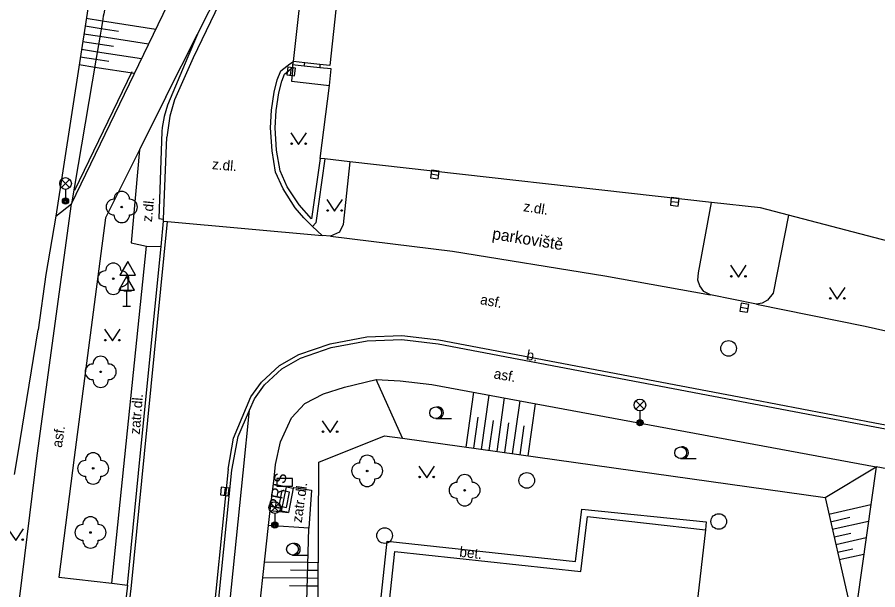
# Model space of a CAD drawing. Extents: x -595546 to -593986, y -1160845 to -1159202.
# Drawn here: x -594304.9 to -594249.8, y -1159449.9 to -1159413.3 of the extents above; entities that cross this region are included whole.
import ezdxf

# ---------------------------------------------------------------- set-up
doc = ezdxf.new("R2010")
doc.units = 0
for name, color, linetype in [('Level 22', 7, 'Continuous'), ('Level 24', 7, 'Continuous'), ('Level 27', 7, 'Continuous'), ('Level 33', 7, 'Continuous'), ('Level 34', 7, 'Continuous'), ('Level 36', 7, 'Continuous'), ('silnoproud - povrch.  znaky a  RIS  skut. velikost', 7, 'Continuous'), ('Specificka linie pasportu komunikaci', 7, 'Continuous'), ('TM - budovy zdene_ betonove - VP', 7, 'Continuous'), ('TM - chodniky - VP', 7, 'Continuous'), ('TM - dolni hrana svahu', 7, 'Continuous'), ('TM - horni hrana svahu', 7, 'Continuous'), ('TM - hranice souvisleho porostu (skupiny stromu_ kere)', 7, 'Continuous'), ('TM - komunikace - VP', 7, 'Continuous'), ('TM - plot drateny_ kovovy - VP', 7, 'Continuous'), ('TM - popis objektu', 7, 'Continuous'), ('TM - popis povrchu', 7, 'Continuous'), ('TM - poznamka', 7, 'Continuous'), ('TM - rozhrani mezi zpev. plochami mezi sebou - VP', 7, 'Continuous'), ('TM - rozhrani ploch obecne - VP', 7, 'Continuous'), ('TM - srafovani', 7, 'Continuous'), ('TM - vjezd na pozemek', 7, 'Continuous'), ('TM - zabradli - VP', 7, 'Continuous')]:
    doc.layers.add(name, color=color, linetype=linetype)

msp = doc.modelspace()

# ---------------------------------------------------------------- linework, layer by layer
at = {"layer": 'Level 22'}
for centre in [(-594298.19, -1159425.44), (-594298.73, -1159430.03), (-594299.54, -1159435.99), (-594300.02, -1159442.17), (-594282.48, -1159442.33), (-594276.24, -1159443.57), (-594300.19, -1159446.27)]:
    msp.add_circle(centre, 0.05, dxfattribs=at)
for centre, start, end in [((-594298.19, -1159424.94), 0, 180), ((-594298.69, -1159425.44), 90, 270), ((-594297.69, -1159425.44), 270, 90), ((-594298.19, -1159425.94), 180, 0), ((-594298.73, -1159429.53), 0, 180), ((-594299.23, -1159430.03), 90, 270), ((-594298.23, -1159430.03), 270, 90), ((-594298.73, -1159430.53), 180, 0), ((-594299.54, -1159435.49), 0, 180), ((-594300.04, -1159435.99), 90, 270), ((-594299.04, -1159435.99), 270, 90), ((-594299.54, -1159436.49), 180, 0), ((-594300.02, -1159441.67), 0, 180), ((-594282.48, -1159441.83), 0, 180), ((-594300.52, -1159442.17), 90, 270), ((-594299.52, -1159442.17), 270, 90), ((-594282.98, -1159442.33), 90, 270), ((-594281.98, -1159442.33), 270, 90), ((-594276.24, -1159443.07), 0, 180), ((-594300.02, -1159442.67), 180, 0), ((-594282.48, -1159442.83), 180, 0), ((-594276.74, -1159443.57), 90, 270), ((-594275.74, -1159443.57), 270, 90), ((-594276.24, -1159444.07), 180, 0), ((-594300.19, -1159445.77), 0, 180), ((-594300.69, -1159446.27), 90, 270), ((-594299.69, -1159446.27), 270, 90), ((-594300.19, -1159446.77), 180, 0)]:
    msp.add_arc(centre, 0.5, start, end, dxfattribs=at)
at = {"layer": 'Level 24'}
for points in [[(-594288.267, -1159443.308), (-594287.267, -1159443.308), (-594287.267, -1159442.808), (-594288.267, -1159442.808)], [(-594287.947, -1159443.584), (-594288.144, -1159444.564), (-594287.654, -1159444.663), (-594287.457, -1159443.682)]]:
    msp.add_lwpolyline(points, close=True, dxfattribs=at)
at = {"layer": 'Level 27'}
for p, q in [((-594287.381, -1159417.008), (-594287.319, -1159416.512)), ((-594278.398, -1159423.325), (-594277.902, -1159423.395)), ((-594263.038, -1159425.081), (-594262.542, -1159425.139)), ((-594258.587, -1159431.849), (-594258.093, -1159431.931)), ((-594291.573, -1159443.401), (-594291.627, -1159443.899))]:
    msp.add_line(p, q, dxfattribs=at)
for points in [[(-594287.133, -1159417.039), (-594287.071, -1159416.543), (-594287.567, -1159416.481), (-594287.629, -1159416.977)], [(-594278.432, -1159423.573), (-594277.937, -1159423.642), (-594277.868, -1159423.147), (-594278.363, -1159423.078)], [(-594263.067, -1159425.329), (-594262.571, -1159425.387), (-594262.513, -1159424.891), (-594263.009, -1159424.833)], [(-594258.628, -1159432.096), (-594258.134, -1159432.178), (-594258.052, -1159431.684), (-594258.546, -1159431.602)], [(-594291.821, -1159443.374), (-594291.876, -1159443.871), (-594291.379, -1159443.926), (-594291.324, -1159443.429)]]:
    msp.add_lwpolyline(points, close=True, dxfattribs=at)
for centre in [(-594259.34, -1159434.49), (-594272.26, -1159442.94), (-594259.97, -1159445.57), (-594281.36, -1159446.47)]:
    msp.add_circle(centre, 0.5, dxfattribs=at)
at = {"layer": 'Level 33'}
for p, q in [((-594302.055, -1159424.2), (-594301.525, -1159423.67)), ((-594302.055, -1159423.67), (-594301.525, -1159424.2)), ((-594301.79, -1159424.31), (-594301.79, -1159425.06)), ((-594265.285, -1159438.38), (-594264.755, -1159437.85)), ((-594265.285, -1159437.85), (-594264.755, -1159438.38)), ((-594265.02, -1159438.49), (-594265.02, -1159439.24)), ((-594288.655, -1159444.94), (-594288.125, -1159444.41)), ((-594288.655, -1159444.41), (-594288.125, -1159444.94)), ((-594288.39, -1159445.05), (-594288.39, -1159445.8))]:
    msp.add_line(p, q, dxfattribs=at)
for centre, radius in [((-594301.79, -1159423.935), 0.375), ((-594301.79, -1159425.06), 0.2), ((-594301.79, -1159425.06), 0.145), ((-594301.79, -1159425.06), 0.0876), ((-594265.02, -1159438.115), 0.375), ((-594265.02, -1159439.24), 0.2), ((-594265.02, -1159439.24), 0.145), ((-594265.02, -1159439.24), 0.0876), ((-594288.39, -1159444.675), 0.375), ((-594288.39, -1159445.8), 0.2), ((-594288.39, -1159445.8), 0.145), ((-594288.39, -1159445.8), 0.0876)]:
    msp.add_circle(centre, radius, dxfattribs=at)
at = {"layer": 'Level 34'}
for p, q in [((-594297.81, -1159429.792), (-594297.81, -1159430.81)), ((-594298.06, -1159430.81), (-594297.56, -1159430.81)), ((-594297.88, -1159430.762), (-594297.88, -1159431.78)), ((-594298.13, -1159431.78), (-594297.63, -1159431.78))]:
    msp.add_line(p, q, dxfattribs=at)
for points in [[(-594298.31, -1159429.792), (-594297.31, -1159429.792), (-594297.81, -1159428.926)], [(-594298.38, -1159430.762), (-594297.38, -1159430.762), (-594297.88, -1159429.896)]]:
    msp.add_lwpolyline(points, close=True, dxfattribs=at)
at = {"layer": 'Level 36'}
for p, q in [((-594278.09, -1159438.985), (-594277.09, -1159438.985)), ((-594262.41, -1159441.545), (-594261.41, -1159441.545)), ((-594287.26, -1159447.715), (-594286.26, -1159447.715))]:
    msp.add_line(p, q, dxfattribs=at)
for points in [[(-594287.37, -1159420.69), (-594286.87, -1159421.44), (-594286.37, -1159420.69)], [(-594285.06, -1159424.96), (-594284.56, -1159425.71), (-594284.06, -1159424.96)], [(-594259.21, -1159429.17), (-594258.71, -1159429.92), (-594258.21, -1159429.17)], [(-594252.88, -1159430.59), (-594252.38, -1159431.34), (-594251.88, -1159430.59)], [(-594299.29, -1159433.26), (-594298.79, -1159434.01), (-594298.29, -1159433.26)], [(-594285.35, -1159439.12), (-594284.85, -1159439.87), (-594284.35, -1159439.12)], [(-594279.17, -1159442.02), (-594278.67, -1159442.77), (-594278.17, -1159442.02)], [(-594305.48, -1159446.03), (-594304.98, -1159446.78), (-594304.48, -1159446.03)]]:
    msp.add_lwpolyline(points, dxfattribs=at)
for centre, radius in [((-594287.32, -1159421.39), 0.05), ((-594286.421, -1159421.39), 0.05), ((-594285.01, -1159425.66), 0.05), ((-594284.111, -1159425.66), 0.05), ((-594259.16, -1159429.87), 0.05), ((-594258.261, -1159429.87), 0.05), ((-594252.83, -1159431.29), 0.05), ((-594251.931, -1159431.29), 0.05), ((-594299.24, -1159433.96), 0.05), ((-594298.341, -1159433.96), 0.05), ((-594278.09, -1159438.61), 0.375), ((-594285.3, -1159439.82), 0.05), ((-594284.401, -1159439.82), 0.05), ((-594262.41, -1159441.17), 0.375), ((-594279.12, -1159442.72), 0.05), ((-594278.221, -1159442.72), 0.05), ((-594304.531, -1159446.73), 0.05), ((-594287.26, -1159447.34), 0.375)]:
    msp.add_circle(centre, radius, dxfattribs=at)
for centre in [(-594277.965, -1159438.61), (-594262.285, -1159441.17), (-594287.135, -1159447.34)]:
    msp.add_arc(centre, 0.375, 260.4059, 99.5941, dxfattribs=at)
at = {"layer": 'silnoproud - povrch.  znaky a  RIS  skut. velikost'}
for points in [[(-594287.52, -1159445), (-594287.96, -1159444.91), (-594287.65, -1159443.35)], [(-594287.65, -1159443.35), (-594287.21, -1159443.44)], [(-594287.21, -1159443.44), (-594287.52, -1159445)]]:
    msp.add_lwpolyline(points, dxfattribs=at)
at = {"layer": 'Specificka linie pasportu komunikaci'}
for points in [[(-594298.47, -1159402.22), (-594298.17, -1159403.11), (-594298.51, -1159408.18), (-594299.01, -1159411.11), (-594299.09, -1159411.6), (-594299.18, -1159412.09), (-594299.26, -1159412.59), (-594299.34, -1159413.08), (-594299.37, -1159413.23), (-594299.43, -1159413.57), (-594299.51, -1159414.06), (-594299.6, -1159414.56), (-594299.68, -1159415.05), (-594299.76, -1159415.54), (-594299.85, -1159416.04), (-594301.22, -1159424.11)], [(-594284.86, -1159410.55), (-594284.26, -1159410.62), (-594284.87, -1159416.38), (-594285.5, -1159416.31)], [(-594293.35, -1159414.38), (-594293.96, -1159415.83), (-594295.27, -1159418.93), (-594295.48, -1159419.64), (-594295.6, -1159420.36), (-594295.63, -1159420.6), (-594295.81, -1159426.17), (-594295.51, -1159426.22)], [(-594286.48, -1159416.21), (-594287.2, -1159416.13)], [(-594287.24, -1159416.49), (-594287.23, -1159416.34)], [(-594286.51, -1159416.42), (-594286.48, -1159416.21)], [(-594285.5, -1159416.31), (-594286.48, -1159416.21)], [(-594285.5, -1159416.31), (-594285.52, -1159416.52)], [(-594301.22, -1159424.11), (-594301.41, -1159425.23)], [(-594253.16, -1159444.04), (-594249.89, -1159442.06)], [(-594247.4, -1159442.53), (-594249.89, -1159442.06)]]:
    msp.add_lwpolyline(points, dxfattribs=at)
at = {"layer": 'TM - budovy zdene_ betonove - VP'}
for points in [[(-594287.2, -1159416.13), (-594286.55, -1159410.34)], [(-594287.23, -1159416.34), (-594287.2, -1159416.13)], [(-594287.08, -1159416.36), (-594287.23, -1159416.34)], [(-594286.51, -1159416.42), (-594287.08, -1159416.36)], [(-594285.52, -1159416.52), (-594286.51, -1159416.42)], [(-594284.78, -1159416.6), (-594285.52, -1159416.52)], [(-594284.88, -1159417.67), (-594284.78, -1159416.6)], [(-594285.49, -1159422.33), (-594284.88, -1159417.67)], [(-594285.19, -1159422.36), (-594285.49, -1159422.33)], [(-594283.58, -1159422.54), (-594285.19, -1159422.36)], [(-594260.44, -1159425.14), (-594283.58, -1159422.54)], [(-594257.29, -1159425.49), (-594260.44, -1159425.14)], [(-594255.51, -1159425.96), (-594257.29, -1159425.49)], [(-594228.83, -1159432.93), (-594255.51, -1159425.96)], [(-594268.81, -1159448.77), (-594268.38, -1159445.24)], [(-594268.38, -1159445.24), (-594260.83, -1159446.1)], [(-594260.83, -1159446.1), (-594261.38, -1159450.92)], [(-594281.52, -1159455.04), (-594280.71, -1159447.49)], [(-594280.71, -1159447.49), (-594268.81, -1159448.77)]]:
    msp.add_lwpolyline(points, dxfattribs=at)
at = {"layer": 'TM - chodniky - VP'}
for points in [[(-594301.41, -1159425.23), (-594293.38, -1159408.62), (-594292.86, -1159406.43)], [(-594293.35, -1159414.38), (-594291.87, -1159411.46)], [(-594295.37, -1159418.38), (-594293.35, -1159414.38)], [(-594295.37, -1159418.38), (-594297.06, -1159421.78)], [(-594297.06, -1159421.78), (-594299.24, -1159426.14), (-594301.23, -1159441.48)], [(-594303.6, -1159441.35), (-594301.41, -1159425.23)], [(-594288.34, -1159441.93), (-594288.02, -1159440.48), (-594287.33, -1159438.93), (-594286.47, -1159438.02), (-594285.27, -1159437.4), (-594283.92, -1159436.97), (-594281.91, -1159436.49)], [(-594281.91, -1159436.49), (-594280.37, -1159436.57), (-594278.34, -1159436.8)], [(-594278.34, -1159436.8), (-594249.89, -1159442.06)], [(-594315.28, -1159537.49), (-594314.91, -1159534.35), (-594312.79, -1159517.49), (-594310.56, -1159498.42), (-594307.45, -1159472.4), (-594303.6, -1159441.35)], [(-594301.23, -1159441.48), (-594302.22, -1159449.13), (-594298.83, -1159449.52)], [(-594288.44, -1159442.8), (-594288.34, -1159441.93)], [(-594249.89, -1159442.06), (-594251.11, -1159450.67), (-594251.32, -1159452.12)], [(-594288.69, -1159444.86), (-594288.44, -1159442.8)], [(-594288.79, -1159445.83), (-594288.69, -1159444.86)], [(-594289.63, -1159453.47), (-594288.79, -1159445.83)], [(-594298.83, -1159449.52), (-594297.82, -1159449.64)]]:
    msp.add_lwpolyline(points, dxfattribs=at)
at = {"layer": 'TM - dolni hrana svahu'}
msp.add_lwpolyline([(-594302.42, -1159426.02), (-594301.41, -1159425.23)], dxfattribs=at)
at = {"layer": 'TM - horni hrana svahu'}
for points in [[(-594285.64, -1159454.69), (-594285.58, -1159441.78), (-594281.38, -1159440.08), (-594280.22, -1159440.24)], [(-594280.22, -1159440.24), (-594253.16, -1159444.04)], [(-594253.16, -1159444.04), (-594251.65, -1159450.69), (-594251.32, -1159452.12)]]:
    msp.add_lwpolyline(points, dxfattribs=at)
at = {"layer": 'TM - hranice souvisleho porostu (skupiny stromu_ kere)'}
for points in [[(-594280.22, -1159440.24), (-594281.91, -1159436.49)], [(-594286.43, -1159453.82), (-594286.21, -1159445.99)]]:
    msp.add_lwpolyline(points, dxfattribs=at)
at = {"layer": 'TM - komunikace - VP'}
for points in [[(-594286.53, -1159410.14), (-594288.56, -1159409.95), (-594289.39, -1159410.02), (-594290.12, -1159410.27), (-594290.67, -1159410.6), (-594291.26, -1159411.16), (-594291.68, -1159411.83), (-594293.62, -1159415.89), (-594294.81, -1159418.58), (-594295.11, -1159419.62), (-594295.31, -1159420.97)], [(-594285.98, -1159426.68), (-594286.53, -1159426.14), (-594287.08, -1159425.49), (-594287.86, -1159424.28), (-594288.35, -1159423.21), (-594288.57, -1159421.85), (-594288.66, -1159420.37), (-594288.6, -1159419.23), (-594288.43, -1159418.08), (-594288.24, -1159417.29), (-594288.01, -1159416.72), (-594287.44, -1159416.27), (-594287.2, -1159416.13)], [(-594295.51, -1159426.22), (-594295.31, -1159420.97)], [(-594283.58, -1159422.54), (-594284.01, -1159426.55), (-594284.25, -1159427.04), (-594284.82, -1159427.31)], [(-594260.5, -1159431.07), (-594260.92, -1159430.85), (-594261.18, -1159430.49), (-594261.3, -1159430.12), (-594261.27, -1159429.66), (-594260.44, -1159425.14)], [(-594255.51, -1159425.96), (-594256.49, -1159430.96), (-594256.85, -1159431.4), (-594257.19, -1159431.59), (-594257.56, -1159431.65)], [(-594295.67, -1159427.96), (-594295.51, -1159426.35)], [(-594295.51, -1159426.35), (-594295.51, -1159426.3), (-594295.51, -1159426.22)], [(-594285.37, -1159427.26), (-594285.98, -1159426.68)], [(-594284.82, -1159427.31), (-594285.37, -1159427.26)], [(-594296.98, -1159441.18), (-594295.67, -1159427.96)], [(-594257.56, -1159431.65), (-594260.5, -1159431.07)], [(-594290.01, -1159438.44), (-594289.7, -1159437.71), (-594289.06, -1159436.82), (-594287.95, -1159435.8), (-594286.75, -1159435.11), (-594284.79, -1159434.44), (-594282.48, -1159434), (-594280.27, -1159433.92), (-594277.94, -1159434.19), (-594249.97, -1159439.5)], [(-594290.73, -1159440.13), (-594290.01, -1159438.44)], [(-594249.97, -1159439.5), (-594244.6, -1159440.52)], [(-594291.14, -1159442.29), (-594290.73, -1159440.13)], [(-594297.82, -1159449.64), (-594296.98, -1159441.18)], [(-594292.31, -1159453.86), (-594291.14, -1159442.29)], [(-594297.82, -1159449.64), (-594298.09, -1159452.06)]]:
    msp.add_lwpolyline(points, dxfattribs=at)
at = {"layer": 'TM - plot drateny_ kovovy - VP'}
for points in [[(-594298.9, -1159403.2), (-594302.42, -1159426.02)], [(-594302.42, -1159426.02), (-594303.05, -1159429.75)], [(-594304.85, -1159441.31), (-594303.54, -1159433.3)], [(-594305.05, -1159442.55), (-594304.85, -1159441.31)]]:
    msp.add_lwpolyline(points, dxfattribs=at)
at = {"layer": 'TM - rozhrani mezi zpev. plochami mezi sebou - VP'}
for points in [[(-594290.42, -1159442.45), (-594290.01, -1159438.44)], [(-594291.59, -1159453.95), (-594290.42, -1159442.45)]]:
    msp.add_lwpolyline(points, dxfattribs=at)
at = {"layer": 'TM - rozhrani ploch obecne - VP'}
for points in [[(-594285.49, -1159422.33), (-594286.04, -1159426.2), (-594286.84, -1159425.31), (-594287.6, -1159424.14), (-594288.05, -1159423.12), (-594288.28, -1159421.81), (-594288.36, -1159420.37), (-594288.3, -1159419.26), (-594288.14, -1159418.14), (-594287.95, -1159417.38), (-594287.77, -1159416.94), (-594287.24, -1159416.49)], [(-594287.24, -1159416.49), (-594287.33, -1159417.38), (-594284.88, -1159417.67)], [(-594297.06, -1159421.78), (-594297.59, -1159427.73), (-594296.6, -1159427.95)], [(-594285.19, -1159422.36), (-594285.77, -1159426.46), (-594285.98, -1159426.68)], [(-594296.74, -1159441.23), (-594295.27, -1159426.37)], [(-594295.51, -1159426.35), (-594295.27, -1159426.37)], [(-594295.27, -1159426.37), (-594285.37, -1159427.26)], [(-594284.82, -1159427.31), (-594277.01, -1159428.27), (-594267.27, -1159429.84), (-594260.5, -1159431.07)], [(-594298.83, -1159449.52), (-594296.6, -1159427.95)], [(-594296.6, -1159427.95), (-594295.67, -1159427.96)], [(-594257.56, -1159431.65), (-594250.6, -1159433.07), (-594245.39, -1159434.23), (-594240.52, -1159435.38), (-594235.39, -1159436.66), (-594229.33, -1159438.3)], [(-594291.04, -1159440.23), (-594289.92, -1159437.59), (-594289.25, -1159436.66), (-594288.1, -1159435.59), (-594286.85, -1159434.88), (-594284.85, -1159434.2), (-594282.51, -1159433.75), (-594280.26, -1159433.67), (-594277.9, -1159433.94), (-594257.76, -1159437.77)], [(-594257.76, -1159437.77), (-594249.98, -1159439.25)], [(-594249.98, -1159439.25), (-594244.54, -1159440.28)], [(-594291.38, -1159442.22), (-594291.04, -1159440.23)], [(-594297.84, -1159452.09), (-594297.57, -1159449.67), (-594296.74, -1159441.23)], [(-594291.38, -1159442.22), (-594292.56, -1159453.82)], [(-594287.21, -1159443.44), (-594287.17, -1159443.4), (-594286.05, -1159443.57)], [(-594286.05, -1159443.57), (-594286.21, -1159445.99)], [(-594269.15, -1159448.12), (-594268.74, -1159444.77)], [(-594268.74, -1159444.77), (-594260.77, -1159445.6), (-594260.83, -1159446.1)], [(-594288.69, -1159444.86), (-594287.52, -1159445)], [(-594286.21, -1159445.99), (-594288.79, -1159445.83)], [(-594282.07, -1159454.99), (-594281.19, -1159446.82)], [(-594281.19, -1159446.82), (-594269.15, -1159448.12)]]:
    msp.add_lwpolyline(points, dxfattribs=at)
at = {"layer": 'TM - srafovani'}
for points in [[(-594300.47, -1159413.36), (-594299.42, -1159413.52), (-594296.01, -1159414.06)], [(-594300.54, -1159413.85), (-594299.5, -1159414.02), (-594298.4, -1159414.19)], [(-594300.62, -1159414.35), (-594299.59, -1159414.51), (-594296.47, -1159415)], [(-594300.7, -1159414.84), (-594298.71, -1159415.15)], [(-594300.77, -1159415.34), (-594299.75, -1159415.5), (-594296.92, -1159415.94)], [(-594300.85, -1159415.83), (-594299.84, -1159415.98), (-594299.01, -1159416.11)], [(-594300.92, -1159416.32), (-594299.92, -1159416.48), (-594297.37, -1159416.88)], [(-594276.14, -1159440.81), (-594275.65, -1159437.3)], [(-594275.15, -1159440.95), (-594274.66, -1159437.48)], [(-594274.16, -1159441.09), (-594273.68, -1159437.66)], [(-594273.17, -1159441.23), (-594272.69, -1159437.84)], [(-594272.18, -1159441.37), (-594271.71, -1159438.03)], [(-594275.65, -1159440.88), (-594275.37, -1159438.89)], [(-594274.66, -1159441.02), (-594274.39, -1159439.1)], [(-594273.67, -1159441.16), (-594273.4, -1159439.26)], [(-594272.68, -1159441.3), (-594272.42, -1159439.45)], [(-594252.92, -1159445.09), (-594250.23, -1159444.48)], [(-594252.81, -1159445.58), (-594251.58, -1159445.3)], [(-594252.7, -1159446.06), (-594250.38, -1159445.54)], [(-594252.59, -1159446.55), (-594251.51, -1159446.31)], [(-594252.48, -1159447.04), (-594250.54, -1159446.6)], [(-594252.37, -1159447.53), (-594251.39, -1159447.31)], [(-594252.26, -1159448.01), (-594250.69, -1159447.66)], [(-594285.61, -1159448.21), (-594286.27, -1159448.2), (-594289.05, -1159448.18)], [(-594285.61, -1159449.21), (-594286.3, -1159449.2), (-594289.16, -1159449.18)], [(-594285.61, -1159448.71), (-594286.29, -1159448.7), (-594287.38, -1159448.69)], [(-594285.62, -1159449.71), (-594286.31, -1159449.7), (-594287.46, -1159449.69)]]:
    msp.add_lwpolyline(points, dxfattribs=at)
at = {"layer": 'TM - vjezd na pozemek'}
msp.add_lwpolyline([(-594303.05, -1159429.75), (-594303.54, -1159433.3)], dxfattribs=at)
at = {"layer": 'TM - zabradli - VP'}
msp.add_lwpolyline([(-594301.2, -1159424.37), (-594297.52, -1159416.77)], dxfattribs=at)

# ---------------------------------------------------------------- texts
at = {"layer": 'TM - popis objektu'}
msp.add_text('PRIS', height=0.75, rotation=79, dxfattribs=at).set_placement((-594288.06, -1159444.84))
at = {"layer": 'TM - popis povrchu'}
for s, rotation, p in [('z.dl.', 355, (-594292.43, -1159423.01)), ('z.dl.', 84.415, (-594296.26, -1159426.42)), ('z.dl.', 351, (-594272.51, -1159425.7)), ('asf.', 349.3862, (-594275.28, -1159431.65)), ('b.', 349, (-594272.33, -1159435.2)), ('asf.', 349.7461, (-594274.41, -1159436.4)), ('zatr.dl.', 85.391, (-594297.04, -1159440.02)), ('asf.', 81.283, (-594302.03, -1159440.87)), ('zatr.dl.', 82, (-594286.67, -1159445.68)), ('bet.', 353.7023, (-594276.6, -1159447.82))]:
    msp.add_text(s, height=0.65, rotation=rotation, dxfattribs=at).set_placement(p)
at = {"layer": 'TM - poznamka'}
msp.add_text('parkoviště', height=0.75, rotation=351, dxfattribs=at).set_placement((-594274.51, -1159427.49))

doc.saveas('drawing.dxf')
